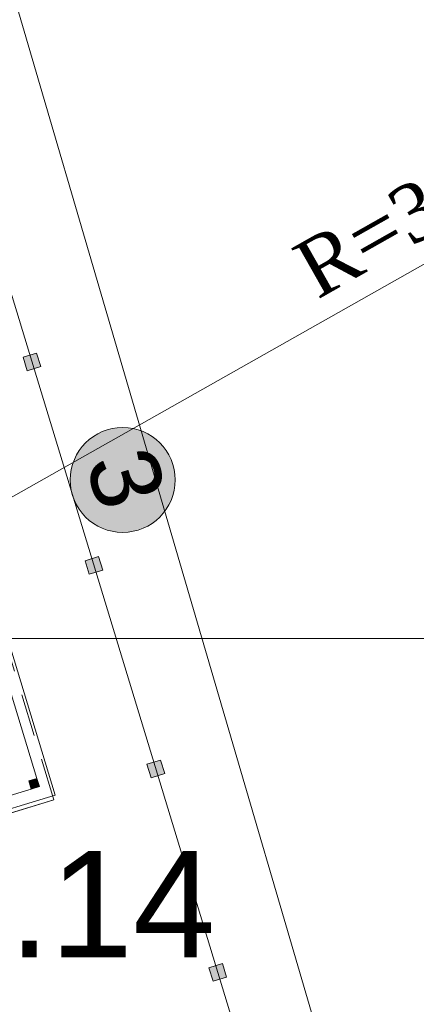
# Model space of a CAD drawing. Header units: millimetres. Extents: x 918404 to 1362154, y 4120617 to 4364104.
# Tile 352 of 649: x 1064628 to 1065746, y 4281165 to 4283942. Entities that reach past the tile are written whole.
import ezdxf

# ---------------------------------------------------------------- set-up
doc = ezdxf.new("R2010")
doc.units = ezdxf.units.MM
doc.header["$MEASUREMENT"] = 0
for name, pattern in [('Невидимая', [391.222223, 282.222223, -109]), ('Штриховая', [564.444447, 282.222223, -282.222223]), ('Штриховая (копия)', [190, 120, -70])]:
    doc.linetypes.add(name, pattern=pattern)
for name, color, linetype in [('+(газон)', 7, 'Continuous'), ('Конструктив - Несущий', 7, 'Continuous'), ('Конструктив - Ограждающий', 7, 'Continuous')]:
    doc.layers.add(name, color=color, linetype=linetype)
for name, color, linetype, lineweight in [('+(газон)_Ном._пера__7', 7, 'Continuous', 18), ('0_Ном._пера__1', 1, 'Continuous', 18), ('0_Ном._пера__1_Ном._пера__5', 5, 'Continuous', 18), ('0_Ном._пера__255_Ном._пера__255', 255, 'Continuous', 18), ('0_Ном._пера__7_Ном._пера__5', 5, 'Continuous', 18), ('0_Ном._пера__7_Ном._пера__7', 7, 'Continuous', 18), ('DIMS_Ном._пера__7', 7, 'Continuous', 18), ('Fills_Pen_No__7_Ном._пера__1', 1, 'Continuous', 18), ('ВЫСОТА_Ном._пера__7', 7, 'Continuous', 18), ('Конструктив - Несущий_Ном._пера__41', 41, 'Continuous', 18), ('Конструктив - Ограждающий_Ном._пера__7', 7, 'Continuous', 18)]:
    doc.layers.add(name, color=color, linetype=linetype, lineweight=lineweight)
doc.styles.add('СГЕНЕРИР_СТИЛЬ_1', font='arial.ttf')
doc.styles.add('СГЕНЕРИР_СТИЛЬ_2', font='arial.ttf')
doc.styles.add('СГЕНЕРИР_СТИЛЬ_4', font='times.ttf')

# ---------------------------------------------------------------- blocks, each defined once
blk = doc.blocks.new('Стена_40', base_point=(1064690.7, 4281762.3))
at = {"layer": 'Конструктив - Ограждающий_Ном._пера__7', "linetype": 'Continuous', "flags": 128}
for points in [[(1064728.5, 4281755), (1064342.5, 4283023.6)], [(1064325.6, 4282955.7), (1064676.6, 4281801.9)]]:
    blk.add_lwpolyline(points, dxfattribs=at)
blk = doc.blocks.new('Стена_42', base_point=(1064690.7, 4281762.3))
at = {"layer": 'Конструктив - Ограждающий_Ном._пера__7', "linetype": 'Continuous', "flags": 128}
for points in [[(1064660.6, 4281772), (1064503.7, 4281724.3)], [(1064498.9, 4281685.2), (1064728.5, 4281755)], [(1064488.4, 4281719.6), (1064498.9, 4281685.2)]]:
    blk.add_lwpolyline(points, dxfattribs=at)
blk = doc.blocks.new('Колонна_121', base_point=(1065011.9, 4281828.7))
at = {"layer": '+(газон)', "linetype": 'Continuous', "lineweight": 0, "true_color": 0x000000}
blk.add_hatch(color=18, dxfattribs=at).paths.add_polyline_path([(1065025.2, 4281853.7), (1064987, 4281842), (1064998.6, 4281803.7), (1065036.9, 4281815.4)])
at = {"layer": '+(газон)_Ном._пера__7', "linetype": 'Continuous', "flags": 128}
blk.add_lwpolyline([(1065025.2, 4281853.7), (1064987, 4281842), (1064998.6, 4281803.7), (1065036.9, 4281815.4)], close=True, dxfattribs=at)
blk = doc.blocks.new('Колонна_122', base_point=(1065186.6, 4281254.7))
at = {"layer": '+(газон)', "linetype": 'Continuous', "lineweight": 0, "true_color": 0x000000}
blk.add_hatch(color=18, dxfattribs=at).paths.add_polyline_path([(1065199.9, 4281279.6), (1065161.6, 4281268), (1065173.2, 4281229.7), (1065211.5, 4281241.4)])
at = {"layer": '+(газон)_Ном._пера__7', "linetype": 'Continuous', "flags": 128}
blk.add_lwpolyline([(1065199.9, 4281279.6), (1065161.6, 4281268), (1065173.2, 4281229.7), (1065211.5, 4281241.4)], close=True, dxfattribs=at)
blk = doc.blocks.new('Колонна_132', base_point=(1064668.6, 4281787))
at = {"layer": 'Конструктив - Несущий_Ном._пера__41', "linetype": 'Continuous'}
blk.add_hatch(color=256, dxfattribs=at).paths.add_polyline_path([(1064676.6, 4281801.9), (1064653.6, 4281795), (1064660.6, 4281772), (1064683.6, 4281779)])
at = {"layer": 'Конструктив - Несущий_Ном._пера__41', "linetype": 'Continuous', "flags": 128}
blk.add_lwpolyline([(1064676.6, 4281801.9), (1064653.6, 4281795), (1064660.6, 4281772), (1064683.6, 4281779)], close=True, dxfattribs=at)
blk = doc.blocks.new('Колонна_148', base_point=(1064662.6, 4282976.7))
at = {"layer": '+(газон)', "linetype": 'Continuous', "lineweight": 0, "true_color": 0x000000}
blk.add_hatch(color=18, dxfattribs=at).paths.add_polyline_path([(1064676, 4283001.7), (1064637.7, 4282990.1), (1064649.3, 4282951.8), (1064687.6, 4282963.4)])
at = {"layer": '+(газон)_Ном._пера__7', "linetype": 'Continuous', "flags": 128}
blk.add_lwpolyline([(1064676, 4283001.7), (1064637.7, 4282990.1), (1064649.3, 4282951.8), (1064687.6, 4282963.4)], close=True, dxfattribs=at)
blk = doc.blocks.new('Колонна_149', base_point=(1064837.3, 4282402.7))
at = {"layer": '+(газон)', "linetype": 'Continuous', "lineweight": 0, "true_color": 0x000000}
blk.add_hatch(color=18, dxfattribs=at).paths.add_polyline_path([(1064850.6, 4282427.7), (1064812.3, 4282416), (1064824, 4282377.8), (1064862.2, 4282389.4)])
at = {"layer": '+(газон)_Ном._пера__7', "linetype": 'Continuous', "flags": 128}
blk.add_lwpolyline([(1064850.6, 4282427.7), (1064812.3, 4282416), (1064824, 4282377.8), (1064862.2, 4282389.4)], close=True, dxfattribs=at)

msp = doc.modelspace()

# ---------------------------------------------------------------- hatches: boundary and pattern name
at = {"layer": '0_Ном._пера__255_Ном._пера__255', "linetype": 'Continuous'}
msp.add_hatch(color=256, dxfattribs=at).paths.add_polyline_path([(1065060.1, 4282686.9, 1), (1064777, 4282600.8, 1)])

# ---------------------------------------------------------------- linework, layer by layer
at = {"layer": '0_Ном._пера__1_Ном._пера__5', "linetype": 'Continuous'}
msp.add_circle((1064918.5, 4282643.8), 147.9, dxfattribs=at)
at = {"layer": '0_Ном._пера__7_Ном._пера__7', "linetype": 'Continuous'}
for p, q in [((1065667.1, 4280402.8), (1064434.8, 4284612.2)), ((1065361.2, 4280680.7), (1064255.2, 4284316.1))]:
    msp.add_line(p, q, dxfattribs=at)
at = {"layer": 'DIMS_Ном._пера__7', "linetype": 'Штриховая (копия)'}
msp.add_line((1064724.3, 4281741.2), (1064331.4, 4283032.8), dxfattribs=at)
at = {"layer": 'DIMS_Ном._пера__7', "linetype": 'Невидимая'}
msp.add_line((1063452.5, 4281354.3), (1064724.3, 4281741.2), dxfattribs=at)
at = {"layer": 'DIMS_Ном._пера__7', "linetype": 'Continuous'}
msp.add_line((1064724.3, 4281741.2), (1063452.5, 4281354.3), dxfattribs=at)
at = {"layer": 'Fills_Pen_No__7_Ном._пера__1', "linetype": 'Continuous'}
for q in [(1069089, 4285132.7), (1067901.2, 4282196.3)]:
    msp.add_line((1063901.2, 4282196.3), q, dxfattribs=at)
at = {"layer": 'Fills_Pen_No__7_Ном._пера__1', "linetype": 'Штриховая'}
for centre, radius in [((1063910.5, 4282102.2), 6000), ((1063901.2, 4282196.3), 4000)]:
    msp.add_circle(centre, radius, dxfattribs=at)

# ---------------------------------------------------------------- block references
at = {"layer": '+(газон)'}
for name, p in [('Колонна_148', (1064662.6, 4282976.7)), ('Колонна_149', (1064837.3, 4282402.7)), ('Колонна_121', (1065011.9, 4281828.7)), ('Колонна_122', (1065186.6, 4281254.7))]:
    msp.add_blockref(name, p, dxfattribs=at)
at = {"layer": 'Конструктив - Несущий', "color": 41, "lineweight": 18}
msp.add_blockref('Колонна_132', (1064668.6, 4281787), dxfattribs=at)
at = {"layer": 'Конструктив - Ограждающий'}
for name in ['Стена_40', 'Стена_42']:
    msp.add_blockref(name, (1064690.7, 4281762.3), dxfattribs=at)

# ---------------------------------------------------------------- texts
at = {"layer": '0_Ном._пера__1', "linetype": 'Continuous', "insert": (1065468.6, 4283149.6), "char_height": 162.56, "attachment_point": 7, "rotation": 29.5104, "style": 'СГЕНЕРИР_СТИЛЬ_4'}
msp.add_mtext('{R=30м}', dxfattribs=at)
at = {"layer": '0_Ном._пера__7_Ном._пера__5', "linetype": 'Continuous', "insert": (1064853.7, 4282545.9), "char_height": 197.22, "attachment_point": 9, "rotation": 286.9216, "style": 'СГЕНЕРИР_СТИЛЬ_2'}
msp.add_mtext('{3}', dxfattribs=at)
at = {"layer": 'ВЫСОТА_Ном._пера__7', "linetype": 'Continuous', "insert": (1063898.3, 4281447.7), "char_height": 300, "attachment_point": 4, "style": 'СГЕНЕРИР_СТИЛЬ_1'}
msp.add_mtext('{441.14}', dxfattribs=at)

doc.saveas('drawing.dxf')
